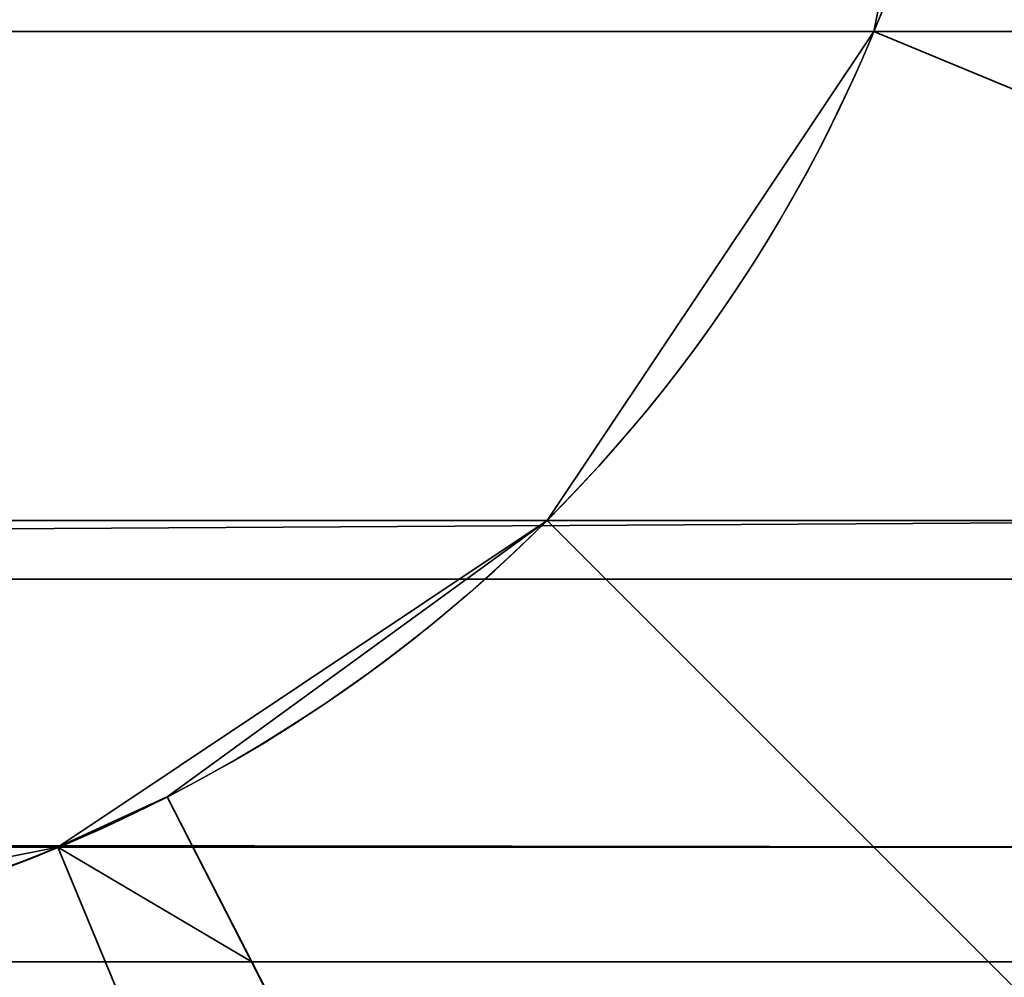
# Model space of a CAD drawing. Header units: millimetres. Extents: x -603 to 3703, y -115 to 249.
# Tile 655 of 1056: x 1972.48 to 1973.52, y 16.48 to 17.49. Entities that reach past the tile are written whole.
import ezdxf

# ---------------------------------------------------------------- set-up
doc = ezdxf.new("R2010")
doc.units = ezdxf.units.MM
doc.layers.add('152', color=7, linetype='Continuous', true_color=0xffffff)

# ---------------------------------------------------------------- blocks, each defined once
blk = doc.blocks.new('UG_SURFACE_002')
at = {"layer": '152', "color": 252, "linetype": 'Continuous', "lineweight": 35}
for points in [[(2165, -13.3, 2212.25), (2165, 230.4, 2212.25), (835, 230.4, 2212.25), (835, -13.3, 2212.25)], [(985, -13.3, 2062.2499), (985, 230.4, 2062.2499), (2015.0001, 230.4, 2062.2499), (2015.0001, -13.3, 2062.2499)]]:
    blk.add_3dface(points, dxfattribs=at)
blk = doc.blocks.new('UG_SURFACE_128')
at = {"layer": '152', "color": 252, "linetype": 'Continuous', "lineweight": 35}
for points in [[(1922.7, 18.08, 2018.75), (1974, 18.08, 2018.75), (1974, 17.4754, 2018.6298), (1922.7, 17.4754, 2018.6298)], [(1922.7, 16.9013, 2020.0155), (1974, 16.9013, 2020.0155), (1974, 18.08, 2020.2501), (1922.7, 18.08, 2020.2501)], [(1922.7, 17.4754, 2018.6298), (1974, 17.4754, 2018.6298), (1974, 16.9628, 2018.2872), (1922.7, 16.9628, 2018.2872)], [(1922.7, 16.6732, 2017.8893), (1974, 16.9628, 2018.2872), (1974, 16.6203, 2017.7746)], [(1922.7, 16.6732, 2017.8893), (1922.7, 16.9628, 2018.2872), (1974, 16.9628, 2018.2872)], [(1922.7, 15.9021, 2019.3479), (1974, 15.9021, 2019.3479), (1974, 16.9013, 2020.0155), (1922.7, 16.9013, 2020.0155)], [(1974, 16.6203, 2017.7746), (1920.2, 16.6203, 2017.7746), (1922.7, 16.6732, 2017.8893)], [(1974, 16.5, 2017.17), (1920.2, 16.5, 2017.17), (1920.2, 16.6203, 2017.7746), (1974, 16.6203, 2017.7746)], [(1920.2, 16.5, 2017.17), (1974, 16.5, 2017.17), (1922.7, 16.5, 2015.1505)], [(1974, 16.5, 2017.17), (1974, 16.5, 2011.8301), (1922.7, 16.5, 2011.8301), (1922.7, 16.5, 2015.1505)], [(1922.7, 16.5, 2011.8301), (1974, 16.5, 2011.8301), (1974, 16.2628, 2010.6447), (1922.7, 16.2628, 2010.6447)]]:
    blk.add_3dface(points, dxfattribs=at)
blk = doc.blocks.new('UG_SURFACE_129')
at = {"layer": '152', "color": 252, "linetype": 'Continuous', "lineweight": 35}
for points in [[(1975, 18.08, 76.45), (1974.7655, 16.9013, 76.45), (1973.3797, 17.4754, 76.45), (1973.5, 18.08, 76.45)], [(1973.5, 18.08, 370.05), (1973.3797, 17.4754, 370.05), (1974.7655, 16.9013, 370.05), (1975, 18.08, 370.05)], [(1975, 18.08, 386.45), (1974.7655, 16.9013, 386.45), (1973.3797, 17.4754, 386.45), (1973.5, 18.08, 386.45)], [(1973.5, 18.08, 680.05), (1973.3797, 17.4754, 680.05), (1974.7655, 16.9013, 680.05), (1975, 18.08, 680.05)], [(1975, 18.08, 696.45), (1974.7655, 16.9013, 696.45), (1973.3797, 17.4754, 696.45), (1973.5, 18.08, 696.45)], [(1973.5, 18.08, 990.05), (1973.3797, 17.4754, 990.05), (1974.7655, 16.9013, 990.05), (1975, 18.08, 990.05)], [(1975, 18.08, 1006.4501), (1974.7655, 16.9013, 1006.4501), (1973.3797, 17.4754, 1006.4501), (1973.5, 18.08, 1006.4501)], [(1973.5, 18.08, 1300.05), (1973.3797, 17.4754, 1300.05), (1974.7655, 16.9013, 1300.05), (1975, 18.08, 1300.05)], [(1975, 18.08, 1316.45), (1974.7655, 16.9013, 1316.45), (1973.3797, 17.4754, 1316.45), (1973.5, 18.08, 1316.45)], [(1973.5, 18.08, 1610.05), (1973.3797, 17.4754, 1610.05), (1974.7655, 16.9013, 1610.05), (1975, 18.08, 1610.05)], [(1975, 18.08, 1626.4499), (1974.7655, 16.9013, 1626.4499), (1973.3797, 17.4754, 1626.4499), (1973.5, 18.08, 1626.4499)], [(1973.5, 18.08, 1920.05), (1973.3797, 17.4754, 1920.05), (1974.7655, 16.9013, 1920.05), (1975, 18.08, 1920.05)], [(1975, 18.08, 1936.45), (1974.7655, 16.9013, 1936.45), (1973.3797, 17.4754, 1936.45), (1973.5, 18.08, 1936.45)], [(1973.5, 18.08, 60.05), (1973.3797, 17.4754, 60.05), (1974.7655, 16.9013, 60.05), (1975, 18.08, 60.05)], [(1973.3797, 17.4754, 1936.45), (1973.3797, 17.4754, 2006.2499), (1973.5, 18.08, 2006.2499), (1973.5, 18.08, 1936.45)], [(1973.5, 18.08, 60.05), (1973.5, 18.08, -5.75), (1973.3797, 17.4754, -5.75), (1973.3797, 17.4754, 60.05)], [(1973.3797, 17.4754, 1626.4499), (1973.3797, 17.4754, 1683.67), (1973.5, 18.08, 1683.67), (1973.5, 18.08, 1626.4499)], [(1973.5, 18.08, 1920.05), (1973.5, 18.08, 1862.83), (1973.3797, 17.4754, 1862.83), (1973.3797, 17.4754, 1920.05)], [(1973.3797, 17.4754, 1683.67), (1973.3797, 17.4754, 1743.39), (1973.5, 18.08, 1743.39), (1973.5, 18.08, 1683.67)], [(1973.3797, 17.4754, 1743.39), (1973.3797, 17.4754, 1803.11), (1973.5, 18.08, 1803.11), (1973.5, 18.08, 1743.39)], [(1973.3797, 17.4754, 1803.11), (1973.3797, 17.4754, 1862.83), (1973.5, 18.08, 1862.83), (1973.5, 18.08, 1803.11)], [(1973.3797, 17.4754, 1316.45), (1973.3797, 17.4754, 1373.67), (1973.5, 18.08, 1373.67), (1973.5, 18.08, 1316.45)], [(1973.5, 18.08, 1610.05), (1973.5, 18.08, 1552.83), (1973.3797, 17.4754, 1552.83), (1973.3797, 17.4754, 1610.05)], [(1973.3797, 17.4754, 1373.67), (1973.3797, 17.4754, 1433.39), (1973.5, 18.08, 1433.39), (1973.5, 18.08, 1373.67)], [(1973.3797, 17.4754, 1433.39), (1973.3797, 17.4754, 1493.1099), (1973.5, 18.08, 1493.1099), (1973.5, 18.08, 1433.39)], [(1973.3797, 17.4754, 1493.1099), (1973.3797, 17.4754, 1552.83), (1973.5, 18.08, 1552.83), (1973.5, 18.08, 1493.1099)], [(1973.3797, 17.4754, 1006.4501), (1973.3797, 17.4754, 1063.67), (1973.5, 18.08, 1063.67), (1973.5, 18.08, 1006.4501)], [(1973.5, 18.08, 1300.05), (1973.5, 18.08, 1242.83), (1973.3797, 17.4754, 1242.83), (1973.3797, 17.4754, 1300.05)], [(1973.3797, 17.4754, 1063.67), (1973.3797, 17.4754, 1123.39), (1973.5, 18.08, 1123.39), (1973.5, 18.08, 1063.67)], [(1973.3797, 17.4754, 1123.39), (1973.3797, 17.4754, 1183.11), (1973.5, 18.08, 1183.11), (1973.5, 18.08, 1123.39)], [(1973.3797, 17.4754, 1183.11), (1973.3797, 17.4754, 1242.83), (1973.5, 18.08, 1242.83), (1973.5, 18.08, 1183.11)], [(1973.3797, 17.4754, 696.45), (1973.3797, 17.4754, 743.7167), (1973.5, 18.08, 743.7167), (1973.5, 18.08, 696.45)], [(1973.5, 18.08, 990.05), (1973.5, 18.08, 942.7834), (1973.3797, 17.4754, 942.7834), (1973.3797, 17.4754, 990.05)], [(1973.3797, 17.4754, 743.7167), (1973.3797, 17.4754, 793.4833), (1973.5, 18.08, 793.4833), (1973.5, 18.08, 743.7167)], [(1973.3797, 17.4754, 793.4833), (1973.3797, 17.4754, 843.25), (1973.5, 18.08, 843.25), (1973.5, 18.08, 793.4833)], [(1973.3797, 17.4754, 843.25), (1973.3797, 17.4754, 893.0167), (1973.5, 18.08, 893.0167), (1973.5, 18.08, 843.25)], [(1973.3797, 17.4754, 893.0167), (1973.3797, 17.4754, 942.7834), (1973.5, 18.08, 942.7834), (1973.5, 18.08, 893.0167)], [(1973.3797, 17.4754, 386.45), (1973.3797, 17.4754, 433.7167), (1973.5, 18.08, 433.7167), (1973.5, 18.08, 386.45)], [(1973.5, 18.08, 680.05), (1973.5, 18.08, 632.7834), (1973.3797, 17.4754, 632.7834), (1973.3797, 17.4754, 680.05)], [(1973.3797, 17.4754, 433.7167), (1973.3797, 17.4754, 483.4833), (1973.5, 18.08, 483.4833), (1973.5, 18.08, 433.7167)], [(1973.3797, 17.4754, 483.4833), (1973.3797, 17.4754, 533.25), (1973.5, 18.08, 533.25), (1973.5, 18.08, 483.4833)], [(1973.3797, 17.4754, 533.25), (1973.3797, 17.4754, 583.0167), (1973.5, 18.08, 583.0167), (1973.5, 18.08, 533.25)], [(1973.3797, 17.4754, 583.0167), (1973.3797, 17.4754, 632.7834), (1973.5, 18.08, 632.7834), (1973.5, 18.08, 583.0167)], [(1973.3797, 17.4754, 76.45), (1973.3797, 17.4754, 123.7167), (1973.5, 18.08, 123.7167), (1973.5, 18.08, 76.45)], [(1973.5, 18.08, 370.05), (1973.5, 18.08, 322.7833), (1973.3797, 17.4754, 322.7833), (1973.3797, 17.4754, 370.05)], [(1973.3797, 17.4754, 123.7167), (1973.3797, 17.4754, 173.4833), (1973.5, 18.08, 173.4833), (1973.5, 18.08, 123.7167)], [(1973.3797, 17.4754, 173.4833), (1973.3797, 17.4754, 223.25), (1973.5, 18.08, 223.25), (1973.5, 18.08, 173.4833)], [(1973.3797, 17.4754, 223.25), (1973.3797, 17.4754, 273.0167), (1973.5, 18.08, 273.0167), (1973.5, 18.08, 223.25)], [(1973.3797, 17.4754, 273.0167), (1973.3797, 17.4754, 322.7833), (1973.5, 18.08, 322.7833), (1973.5, 18.08, 273.0167)], [(1973.5, 18.08, 2006.2499), (1973.3797, 17.4754, 2006.2499), (1974.7655, 16.9013, 2006.2499), (1975, 18.08, 2006.2499)], [(1975, 18.08, -5.75), (1974.7655, 16.9013, -5.75), (1973.3797, 17.4754, -5.75), (1973.5, 18.08, -5.75)], [(1973.0372, 16.9628, 76.45), (1973.3797, 17.4754, 76.45), (1974.7655, 16.9013, 76.45), (1974.0978, 15.9021, 76.45)], [(1974.0978, 15.9021, 370.05), (1974.7655, 16.9013, 370.05), (1973.3797, 17.4754, 370.05), (1973.0372, 16.9628, 370.05)], [(1973.0372, 16.9628, 386.45), (1973.3797, 17.4754, 386.45), (1974.7655, 16.9013, 386.45), (1974.0978, 15.9021, 386.45)], [(1974.0978, 15.9021, 680.05), (1974.7655, 16.9013, 680.05), (1973.3797, 17.4754, 680.05), (1973.0372, 16.9628, 680.05)], [(1973.0372, 16.9628, 696.45), (1973.3797, 17.4754, 696.45), (1974.7655, 16.9013, 696.45), (1974.0978, 15.9021, 696.45)], [(1974.0978, 15.9021, 990.05), (1974.7655, 16.9013, 990.05), (1973.3797, 17.4754, 990.05), (1973.0372, 16.9628, 990.05)], [(1973.0372, 16.9628, 1006.4501), (1973.3797, 17.4754, 1006.4501), (1974.7655, 16.9013, 1006.4501), (1974.0978, 15.9021, 1006.4501)], [(1974.0978, 15.9021, 1300.05), (1974.7655, 16.9013, 1300.05), (1973.3797, 17.4754, 1300.05), (1973.0372, 16.9628, 1300.05)], [(1973.0372, 16.9628, 1316.45), (1973.3797, 17.4754, 1316.45), (1974.7655, 16.9013, 1316.45), (1974.0978, 15.9021, 1316.45)], [(1974.0978, 15.9021, 1610.05), (1974.7655, 16.9013, 1610.05), (1973.3797, 17.4754, 1610.05), (1973.0372, 16.9628, 1610.05)], [(1973.0372, 16.9628, 1626.4499), (1973.3797, 17.4754, 1626.4499), (1974.7655, 16.9013, 1626.4499), (1974.0978, 15.9021, 1626.4499)], [(1974.0978, 15.9021, 1920.05), (1974.7655, 16.9013, 1920.05), (1973.3797, 17.4754, 1920.05), (1973.0372, 16.9628, 1920.05)], [(1973.0372, 16.9628, 1936.45), (1973.3797, 17.4754, 1936.45), (1974.7655, 16.9013, 1936.45), (1974.0978, 15.9021, 1936.45)], [(1974.0978, 15.9021, 60.05), (1974.7655, 16.9013, 60.05), (1973.3797, 17.4754, 60.05), (1973.0372, 16.9628, 60.05)], [(1973.0372, 16.9628, 1936.45), (1973.0372, 16.9628, 2006.2499), (1973.3797, 17.4754, 2006.2499), (1973.3797, 17.4754, 1936.45)], [(1973.3797, 17.4754, 60.05), (1973.3797, 17.4754, -5.75), (1973.0372, 16.9628, -5.75), (1973.0372, 16.9628, 60.05)], [(1973.0372, 16.9628, 1626.4499), (1973.0372, 16.9628, 1683.67), (1973.3797, 17.4754, 1683.67), (1973.3797, 17.4754, 1626.4499)], [(1973.3797, 17.4754, 1920.05), (1973.3797, 17.4754, 1862.83), (1973.0372, 16.9628, 1862.83), (1973.0372, 16.9628, 1920.05)], [(1973.0372, 16.9628, 1683.67), (1973.0372, 16.9628, 1743.39), (1973.3797, 17.4754, 1743.39), (1973.3797, 17.4754, 1683.67)], [(1973.0372, 16.9628, 1743.39), (1973.0372, 16.9628, 1803.11), (1973.3797, 17.4754, 1803.11), (1973.3797, 17.4754, 1743.39)], [(1973.0372, 16.9628, 1803.11), (1973.0372, 16.9628, 1862.83), (1973.3797, 17.4754, 1862.83), (1973.3797, 17.4754, 1803.11)], [(1973.0372, 16.9628, 1316.45), (1973.0372, 16.9628, 1373.67), (1973.3797, 17.4754, 1373.67), (1973.3797, 17.4754, 1316.45)], [(1973.3797, 17.4754, 1610.05), (1973.3797, 17.4754, 1552.83), (1973.0372, 16.9628, 1552.83), (1973.0372, 16.9628, 1610.05)], [(1973.0372, 16.9628, 1373.67), (1973.0372, 16.9628, 1433.39), (1973.3797, 17.4754, 1433.39), (1973.3797, 17.4754, 1373.67)], [(1973.0372, 16.9628, 1433.39), (1973.0372, 16.9628, 1493.1099), (1973.3797, 17.4754, 1493.1099), (1973.3797, 17.4754, 1433.39)], [(1973.0372, 16.9628, 1493.1099), (1973.0372, 16.9628, 1552.83), (1973.3797, 17.4754, 1552.83), (1973.3797, 17.4754, 1493.1099)], [(1973.0372, 16.9628, 1006.4501), (1973.0372, 16.9628, 1063.67), (1973.3797, 17.4754, 1063.67), (1973.3797, 17.4754, 1006.4501)], [(1973.3797, 17.4754, 1300.05), (1973.3797, 17.4754, 1242.83), (1973.0372, 16.9628, 1242.83), (1973.0372, 16.9628, 1300.05)], [(1973.0372, 16.9628, 1063.67), (1973.0372, 16.9628, 1123.39), (1973.3797, 17.4754, 1123.39), (1973.3797, 17.4754, 1063.67)], [(1973.0372, 16.9628, 1123.39), (1973.0372, 16.9628, 1183.11), (1973.3797, 17.4754, 1183.11), (1973.3797, 17.4754, 1123.39)], [(1973.0372, 16.9628, 1183.11), (1973.0372, 16.9628, 1242.83), (1973.3797, 17.4754, 1242.83), (1973.3797, 17.4754, 1183.11)], [(1973.0372, 16.9628, 696.45), (1973.0372, 16.9628, 743.7167), (1973.3797, 17.4754, 743.7167), (1973.3797, 17.4754, 696.45)], [(1973.3797, 17.4754, 990.05), (1973.3797, 17.4754, 942.7834), (1973.0372, 16.9628, 942.7834), (1973.0372, 16.9628, 990.05)], [(1973.0372, 16.9628, 743.7167), (1973.0372, 16.9628, 793.4833), (1973.3797, 17.4754, 793.4833), (1973.3797, 17.4754, 743.7167)], [(1973.0372, 16.9628, 793.4833), (1973.0372, 16.9628, 843.25), (1973.3797, 17.4754, 843.25), (1973.3797, 17.4754, 793.4833)], [(1973.0372, 16.9628, 843.25), (1973.0372, 16.9628, 893.0167), (1973.3797, 17.4754, 893.0167), (1973.3797, 17.4754, 843.25)], [(1973.0372, 16.9628, 893.0167), (1973.0372, 16.9628, 942.7834), (1973.3797, 17.4754, 942.7834), (1973.3797, 17.4754, 893.0167)], [(1973.0372, 16.9628, 386.45), (1973.0372, 16.9628, 433.7167), (1973.3797, 17.4754, 433.7167), (1973.3797, 17.4754, 386.45)], [(1973.3797, 17.4754, 680.05), (1973.3797, 17.4754, 632.7834), (1973.0372, 16.9628, 632.7834), (1973.0372, 16.9628, 680.05)], [(1973.0372, 16.9628, 433.7167), (1973.0372, 16.9628, 483.4833), (1973.3797, 17.4754, 483.4833), (1973.3797, 17.4754, 433.7167)], [(1973.0372, 16.9628, 483.4833), (1973.0372, 16.9628, 533.25), (1973.3797, 17.4754, 533.25), (1973.3797, 17.4754, 483.4833)], [(1973.0372, 16.9628, 533.25), (1973.0372, 16.9628, 583.0167), (1973.3797, 17.4754, 583.0167), (1973.3797, 17.4754, 533.25)], [(1973.0372, 16.9628, 583.0167), (1973.0372, 16.9628, 632.7834), (1973.3797, 17.4754, 632.7834), (1973.3797, 17.4754, 583.0167)], [(1973.0372, 16.9628, 76.45), (1973.0372, 16.9628, 123.7167), (1973.3797, 17.4754, 123.7167), (1973.3797, 17.4754, 76.45)], [(1973.3797, 17.4754, 370.05), (1973.3797, 17.4754, 322.7833), (1973.0372, 16.9628, 322.7833), (1973.0372, 16.9628, 370.05)], [(1973.0372, 16.9628, 123.7167), (1973.0372, 16.9628, 173.4833), (1973.3797, 17.4754, 173.4833), (1973.3797, 17.4754, 123.7167)], [(1973.0372, 16.9628, 173.4833), (1973.0372, 16.9628, 223.25), (1973.3797, 17.4754, 223.25), (1973.3797, 17.4754, 173.4833)], [(1973.0372, 16.9628, 223.25), (1973.0372, 16.9628, 273.0167), (1973.3797, 17.4754, 273.0167), (1973.3797, 17.4754, 223.25)], [(1973.0372, 16.9628, 273.0167), (1973.0372, 16.9628, 322.7833), (1973.3797, 17.4754, 322.7833), (1973.3797, 17.4754, 273.0167)], [(1974.0978, 15.9021, 2006.2499), (1974.7655, 16.9013, 2006.2499), (1973.3797, 17.4754, 2006.2499), (1973.0372, 16.9628, 2006.2499)], [(1973.0372, 16.9628, -5.75), (1973.3797, 17.4754, -5.75), (1974.7655, 16.9013, -5.75), (1974.0978, 15.9021, -5.75)], [(1972.6392, 16.6732, 1936.45), (1972.5246, 16.6203, 2006.2499), (1973.0372, 16.9628, 2006.2499)], [(1972.6392, 16.6732, 60.05), (1973.0372, 16.9628, -5.75), (1972.5246, 16.6203, -5.75)], [(1972.6392, 16.6732, 1920.05), (1973.0372, 16.9628, 1862.83), (1972.5246, 16.6203, 1862.83)], [(1972.6392, 16.6732, 1626.4499), (1972.5246, 16.6203, 1683.67), (1973.0372, 16.9628, 1683.67)], [(1972.5246, 16.6203, 1683.67), (1972.5246, 16.6203, 1743.39), (1973.0372, 16.9628, 1743.39), (1973.0372, 16.9628, 1683.67)], [(1972.5246, 16.6203, 1743.39), (1972.5246, 16.6203, 1803.11), (1973.0372, 16.9628, 1803.11), (1973.0372, 16.9628, 1743.39)], [(1972.5246, 16.6203, 1803.11), (1972.5246, 16.6203, 1862.83), (1973.0372, 16.9628, 1862.83), (1973.0372, 16.9628, 1803.11)], [(1972.6392, 16.6732, 1610.05), (1973.0372, 16.9628, 1552.83), (1972.5246, 16.6203, 1552.83)], [(1972.6392, 16.6732, 1316.45), (1972.5246, 16.6203, 1373.67), (1973.0372, 16.9628, 1373.67)], [(1972.5246, 16.6203, 1373.67), (1972.5246, 16.6203, 1433.39), (1973.0372, 16.9628, 1433.39), (1973.0372, 16.9628, 1373.67)], [(1972.5246, 16.6203, 1433.39), (1972.5246, 16.6203, 1493.1099), (1973.0372, 16.9628, 1493.1099), (1973.0372, 16.9628, 1433.39)], [(1972.5246, 16.6203, 1493.1099), (1972.5246, 16.6203, 1552.83), (1973.0372, 16.9628, 1552.83), (1973.0372, 16.9628, 1493.1099)], [(1972.6392, 16.6732, 1300.05), (1973.0372, 16.9628, 1242.83), (1972.5246, 16.6203, 1242.83)], [(1972.6392, 16.6732, 1006.4501), (1972.5246, 16.6203, 1063.67), (1973.0372, 16.9628, 1063.67)], [(1972.5246, 16.6203, 1063.67), (1972.5246, 16.6203, 1123.39), (1973.0372, 16.9628, 1123.39), (1973.0372, 16.9628, 1063.67)], [(1972.5246, 16.6203, 1123.39), (1972.5246, 16.6203, 1183.11), (1973.0372, 16.9628, 1183.11), (1973.0372, 16.9628, 1123.39)], [(1972.5246, 16.6203, 1183.11), (1972.5246, 16.6203, 1242.83), (1973.0372, 16.9628, 1242.83), (1973.0372, 16.9628, 1183.11)], [(1972.6392, 16.6732, 990.05), (1973.0372, 16.9628, 942.7834), (1972.5246, 16.6203, 942.7834)], [(1972.6392, 16.6732, 696.45), (1972.5246, 16.6203, 743.7167), (1973.0372, 16.9628, 743.7167)], [(1972.5246, 16.6203, 743.7167), (1972.5246, 16.6203, 793.4833), (1973.0372, 16.9628, 793.4833), (1973.0372, 16.9628, 743.7167)], [(1972.5246, 16.6203, 793.4833), (1972.5246, 16.6203, 843.25), (1973.0372, 16.9628, 843.25), (1973.0372, 16.9628, 793.4833)], [(1972.5246, 16.6203, 843.25), (1972.5246, 16.6203, 893.0167), (1973.0372, 16.9628, 893.0167), (1973.0372, 16.9628, 843.25)], [(1972.5246, 16.6203, 893.0167), (1972.5246, 16.6203, 942.7834), (1973.0372, 16.9628, 942.7834), (1973.0372, 16.9628, 893.0167)], [(1972.6392, 16.6732, 680.05), (1973.0372, 16.9628, 632.7834), (1972.5246, 16.6203, 632.7834)], [(1972.6392, 16.6732, 386.45), (1972.5246, 16.6203, 433.7167), (1973.0372, 16.9628, 433.7167)], [(1972.5246, 16.6203, 433.7167), (1972.5246, 16.6203, 483.4833), (1973.0372, 16.9628, 483.4833), (1973.0372, 16.9628, 433.7167)], [(1972.5246, 16.6203, 483.4833), (1972.5246, 16.6203, 533.25), (1973.0372, 16.9628, 533.25), (1973.0372, 16.9628, 483.4833)], [(1972.5246, 16.6203, 533.25), (1972.5246, 16.6203, 583.0167), (1973.0372, 16.9628, 583.0167), (1973.0372, 16.9628, 533.25)], [(1972.5246, 16.6203, 583.0167), (1972.5246, 16.6203, 632.7834), (1973.0372, 16.9628, 632.7834), (1973.0372, 16.9628, 583.0167)], [(1972.6392, 16.6732, 370.05), (1973.0372, 16.9628, 322.7833), (1972.5246, 16.6203, 322.7833)], [(1972.6392, 16.6732, 76.45), (1972.5246, 16.6203, 123.7167), (1973.0372, 16.9628, 123.7167)], [(1972.5246, 16.6203, 123.7167), (1972.5246, 16.6203, 173.4833), (1973.0372, 16.9628, 173.4833), (1973.0372, 16.9628, 123.7167)], [(1972.5246, 16.6203, 173.4833), (1972.5246, 16.6203, 223.25), (1973.0372, 16.9628, 223.25), (1973.0372, 16.9628, 173.4833)], [(1972.5246, 16.6203, 223.25), (1972.5246, 16.6203, 273.0167), (1973.0372, 16.9628, 273.0167), (1973.0372, 16.9628, 223.25)], [(1972.5246, 16.6203, 273.0167), (1972.5246, 16.6203, 322.7833), (1973.0372, 16.9628, 322.7833), (1973.0372, 16.9628, 273.0167)], [(1973.0372, 16.9628, 2006.2499), (1972.5246, 16.6203, 2006.2499), (1973.0986, 15.2345, 2006.2499), (1974.0978, 15.9021, 2006.2499)], [(1974.0978, 15.9021, -5.75), (1973.0986, 15.2345, -5.75), (1972.5246, 16.6203, -5.75), (1973.0372, 16.9628, -5.75)], [(1974.0978, 15.9021, 76.45), (1973.3219, 15.3376, 76.45), (1972.6392, 16.6732, 76.45), (1973.0372, 16.9628, 76.45)], [(1973.0372, 16.9628, 370.05), (1972.6392, 16.6732, 370.05), (1973.3219, 15.3376, 370.05), (1974.0978, 15.9021, 370.05)], [(1974.0978, 15.9021, 386.45), (1973.3219, 15.3376, 386.45), (1972.6392, 16.6732, 386.45), (1973.0372, 16.9628, 386.45)], [(1973.0372, 16.9628, 680.05), (1972.6392, 16.6732, 680.05), (1973.3219, 15.3376, 680.05), (1974.0978, 15.9021, 680.05)], [(1974.0978, 15.9021, 696.45), (1973.3219, 15.3376, 696.45), (1972.6392, 16.6732, 696.45), (1973.0372, 16.9628, 696.45)], [(1973.0372, 16.9628, 990.05), (1972.6392, 16.6732, 990.05), (1973.3219, 15.3376, 990.05), (1974.0978, 15.9021, 990.05)], [(1974.0978, 15.9021, 1006.4501), (1973.3219, 15.3376, 1006.4501), (1972.6392, 16.6732, 1006.4501), (1973.0372, 16.9628, 1006.4501)], [(1973.0372, 16.9628, 1300.05), (1972.6392, 16.6732, 1300.05), (1973.3219, 15.3376, 1300.05), (1974.0978, 15.9021, 1300.05)], [(1974.0978, 15.9021, 1316.45), (1973.3219, 15.3376, 1316.45), (1972.6392, 16.6732, 1316.45), (1973.0372, 16.9628, 1316.45)], [(1973.0372, 16.9628, 1610.05), (1972.6392, 16.6732, 1610.05), (1973.3219, 15.3376, 1610.05), (1974.0978, 15.9021, 1610.05)], [(1974.0978, 15.9021, 1626.4499), (1973.3219, 15.3376, 1626.4499), (1972.6392, 16.6732, 1626.4499), (1973.0372, 16.9628, 1626.4499)], [(1973.0372, 16.9628, 1920.05), (1972.6392, 16.6732, 1920.05), (1973.3219, 15.3376, 1920.05), (1974.0978, 15.9021, 1920.05)], [(1974.0978, 15.9021, 1936.45), (1973.3219, 15.3376, 1936.45), (1972.6392, 16.6732, 1936.45), (1973.0372, 16.9628, 1936.45)], [(1973.0372, 16.9628, 60.05), (1972.6392, 16.6732, 60.05), (1973.3219, 15.3376, 60.05), (1974.0978, 15.9021, 60.05)], [(1973.0372, 16.9628, 2006.2499), (1973.0372, 16.9628, 1936.45), (1972.6392, 16.6732, 1936.45)], [(1972.6392, 16.6732, 60.05), (1973.0372, 16.9628, 60.05), (1973.0372, 16.9628, -5.75)], [(1972.6392, 16.6732, 1920.05), (1973.0372, 16.9628, 1920.05), (1973.0372, 16.9628, 1862.83)], [(1973.0372, 16.9628, 1683.67), (1973.0372, 16.9628, 1626.4499), (1972.6392, 16.6732, 1626.4499)], [(1972.6392, 16.6732, 1610.05), (1973.0372, 16.9628, 1610.05), (1973.0372, 16.9628, 1552.83)], [(1973.0372, 16.9628, 1373.67), (1973.0372, 16.9628, 1316.45), (1972.6392, 16.6732, 1316.45)], [(1972.6392, 16.6732, 1300.05), (1973.0372, 16.9628, 1300.05), (1973.0372, 16.9628, 1242.83)], [(1973.0372, 16.9628, 1063.67), (1973.0372, 16.9628, 1006.4501), (1972.6392, 16.6732, 1006.4501)], [(1972.6392, 16.6732, 990.05), (1973.0372, 16.9628, 990.05), (1973.0372, 16.9628, 942.7834)], [(1973.0372, 16.9628, 743.7167), (1973.0372, 16.9628, 696.45), (1972.6392, 16.6732, 696.45)], [(1972.6392, 16.6732, 680.05), (1973.0372, 16.9628, 680.05), (1973.0372, 16.9628, 632.7834)], [(1973.0372, 16.9628, 433.7167), (1973.0372, 16.9628, 386.45), (1972.6392, 16.6732, 386.45)], [(1972.6392, 16.6732, 370.05), (1973.0372, 16.9628, 370.05), (1973.0372, 16.9628, 322.7833)], [(1973.0372, 16.9628, 123.7167), (1973.0372, 16.9628, 76.45), (1972.6392, 16.6732, 76.45)], [(1972.6392, 16.6732, 1936.45), (1972.6392, 16.6732, 1933.9499), (1972.5246, 16.6203, 1933.9499), (1972.5246, 16.6203, 2006.2499)], [(1972.5246, 16.6203, 1933.9499), (1972.6392, 16.6732, 1933.9499), (1972.7277, 16.5, 1933.9499)], [(1972.5246, 16.6203, -5.75), (1972.5246, 16.6203, 62.55), (1972.6392, 16.6732, 60.05)], [(1972.5246, 16.6203, 62.55), (1972.6392, 16.6732, 62.55), (1972.6392, 16.6732, 60.05)], [(1972.7277, 16.5, 62.55), (1972.6392, 16.6732, 62.55), (1972.5246, 16.6203, 62.55)], [(1972.5246, 16.6203, 1623.95), (1972.6392, 16.6732, 1623.95), (1972.7277, 16.5, 1623.95)], [(1972.5246, 16.6203, 1862.83), (1972.5246, 16.6203, 1922.55), (1972.6392, 16.6732, 1920.05)], [(1972.5246, 16.6203, 1922.55), (1972.6392, 16.6732, 1922.55), (1972.6392, 16.6732, 1920.05)], [(1972.6392, 16.6732, 1626.4499), (1972.6392, 16.6732, 1623.95), (1972.5246, 16.6203, 1623.95), (1972.5246, 16.6203, 1683.67)], [(1972.7277, 16.5, 1922.55), (1972.6392, 16.6732, 1922.55), (1972.5246, 16.6203, 1922.55)], [(1972.5246, 16.6203, 1313.9499), (1972.6392, 16.6732, 1313.9499), (1972.7277, 16.5, 1313.9499)], [(1972.5246, 16.6203, 1552.83), (1972.5246, 16.6203, 1612.55), (1972.6392, 16.6732, 1610.05)], [(1972.5246, 16.6203, 1612.55), (1972.6392, 16.6732, 1612.55), (1972.6392, 16.6732, 1610.05)], [(1972.6392, 16.6732, 1316.45), (1972.6392, 16.6732, 1313.9499), (1972.5246, 16.6203, 1313.9499), (1972.5246, 16.6203, 1373.67)], [(1972.7277, 16.5, 1612.55), (1972.6392, 16.6732, 1612.55), (1972.5246, 16.6203, 1612.55)], [(1972.5246, 16.6203, 1003.95), (1972.6392, 16.6732, 1003.95), (1972.7277, 16.5, 1003.95)], [(1972.5246, 16.6203, 1242.83), (1972.5246, 16.6203, 1302.55), (1972.6392, 16.6732, 1300.05)], [(1972.5246, 16.6203, 1302.55), (1972.6392, 16.6732, 1302.55), (1972.6392, 16.6732, 1300.05)], [(1972.6392, 16.6732, 1006.4501), (1972.6392, 16.6732, 1003.95), (1972.5246, 16.6203, 1003.95), (1972.5246, 16.6203, 1063.67)], [(1972.7277, 16.5, 1302.55), (1972.6392, 16.6732, 1302.55), (1972.5246, 16.6203, 1302.55)], [(1972.5246, 16.6203, 693.95), (1972.6392, 16.6732, 693.95), (1972.7277, 16.5, 693.95)], [(1972.5246, 16.6203, 942.7834), (1972.5246, 16.6203, 992.55), (1972.6392, 16.6732, 990.05)], [(1972.5246, 16.6203, 992.55), (1972.6392, 16.6732, 992.55), (1972.6392, 16.6732, 990.05)], [(1972.6392, 16.6732, 696.45), (1972.6392, 16.6732, 693.95), (1972.5246, 16.6203, 693.95), (1972.5246, 16.6203, 743.7167)], [(1972.7277, 16.5, 992.55), (1972.6392, 16.6732, 992.55), (1972.5246, 16.6203, 992.55)], [(1972.5246, 16.6203, 383.95), (1972.6392, 16.6732, 383.95), (1972.7277, 16.5, 383.95)], [(1972.5246, 16.6203, 632.7834), (1972.5246, 16.6203, 682.55), (1972.6392, 16.6732, 680.05)], [(1972.5246, 16.6203, 682.55), (1972.6392, 16.6732, 682.55), (1972.6392, 16.6732, 680.05)], [(1972.6392, 16.6732, 386.45), (1972.6392, 16.6732, 383.95), (1972.5246, 16.6203, 383.95), (1972.5246, 16.6203, 433.7167)], [(1972.7277, 16.5, 682.55), (1972.6392, 16.6732, 682.55), (1972.5246, 16.6203, 682.55)], [(1972.5246, 16.6203, 73.95), (1972.6392, 16.6732, 73.95), (1972.7277, 16.5, 73.95)], [(1972.5246, 16.6203, 322.7833), (1972.5246, 16.6203, 372.55), (1972.6392, 16.6732, 370.05)], [(1972.5246, 16.6203, 372.55), (1972.6392, 16.6732, 372.55), (1972.6392, 16.6732, 370.05)], [(1972.6392, 16.6732, 76.45), (1972.6392, 16.6732, 73.95), (1972.5246, 16.6203, 73.95), (1972.5246, 16.6203, 123.7167)], [(1972.7277, 16.5, 372.55), (1972.6392, 16.6732, 372.55), (1972.5246, 16.6203, 372.55)], [(1972.6392, 16.6732, 1936.45), (1973.3219, 15.3376, 1936.45), (1973.3219, 15.3376, 1933.9499), (1972.7277, 16.5, 1933.9499)], [(1972.7277, 16.5, 1933.9499), (1972.6392, 16.6732, 1933.9499), (1972.6392, 16.6732, 1936.45)], [(1972.6392, 16.6732, 60.05), (1972.6392, 16.6732, 62.55), (1972.7277, 16.5, 62.55)], [(1972.7277, 16.5, 62.55), (1973.3219, 15.3376, 62.55), (1973.3219, 15.3376, 60.05), (1972.6392, 16.6732, 60.05)], [(1972.6392, 16.6732, 1626.4499), (1973.3219, 15.3376, 1626.4499), (1973.3219, 15.3376, 1623.95), (1972.7277, 16.5, 1623.95)], [(1972.7277, 16.5, 1623.95), (1972.6392, 16.6732, 1623.95), (1972.6392, 16.6732, 1626.4499)], [(1972.6392, 16.6732, 1920.05), (1972.6392, 16.6732, 1922.55), (1972.7277, 16.5, 1922.55)], [(1972.7277, 16.5, 1922.55), (1973.3219, 15.3376, 1922.55), (1973.3219, 15.3376, 1920.05), (1972.6392, 16.6732, 1920.05)], [(1972.6392, 16.6732, 1316.45), (1973.3219, 15.3376, 1316.45), (1973.3219, 15.3376, 1313.9499), (1972.7277, 16.5, 1313.9499)], [(1972.7277, 16.5, 1313.9499), (1972.6392, 16.6732, 1313.9499), (1972.6392, 16.6732, 1316.45)], [(1972.6392, 16.6732, 1610.05), (1972.6392, 16.6732, 1612.55), (1972.7277, 16.5, 1612.55)], [(1972.7277, 16.5, 1612.55), (1973.3219, 15.3376, 1612.55), (1973.3219, 15.3376, 1610.05), (1972.6392, 16.6732, 1610.05)], [(1972.6392, 16.6732, 1006.4501), (1973.3219, 15.3376, 1006.4501), (1973.3219, 15.3376, 1003.95), (1972.7277, 16.5, 1003.95)], [(1972.7277, 16.5, 1003.95), (1972.6392, 16.6732, 1003.95), (1972.6392, 16.6732, 1006.4501)], [(1972.6392, 16.6732, 1300.05), (1972.6392, 16.6732, 1302.55), (1972.7277, 16.5, 1302.55)], [(1972.7277, 16.5, 1302.55), (1973.3219, 15.3376, 1302.55), (1973.3219, 15.3376, 1300.05), (1972.6392, 16.6732, 1300.05)], [(1972.6392, 16.6732, 696.45), (1973.3219, 15.3376, 696.45), (1973.3219, 15.3376, 693.95), (1972.7277, 16.5, 693.95)], [(1972.7277, 16.5, 693.95), (1972.6392, 16.6732, 693.95), (1972.6392, 16.6732, 696.45)], [(1972.6392, 16.6732, 990.05), (1972.6392, 16.6732, 992.55), (1972.7277, 16.5, 992.55)], [(1972.7277, 16.5, 992.55), (1973.3219, 15.3376, 992.55), (1973.3219, 15.3376, 990.05), (1972.6392, 16.6732, 990.05)], [(1972.6392, 16.6732, 386.45), (1973.3219, 15.3376, 386.45), (1973.3219, 15.3376, 383.95), (1972.7277, 16.5, 383.95)], [(1972.7277, 16.5, 383.95), (1972.6392, 16.6732, 383.95), (1972.6392, 16.6732, 386.45)], [(1972.6392, 16.6732, 680.05), (1972.6392, 16.6732, 682.55), (1972.7277, 16.5, 682.55)], [(1972.7277, 16.5, 682.55), (1973.3219, 15.3376, 682.55), (1973.3219, 15.3376, 680.05), (1972.6392, 16.6732, 680.05)], [(1972.6392, 16.6732, 76.45), (1973.3219, 15.3376, 76.45), (1973.3219, 15.3376, 73.95), (1972.7277, 16.5, 73.95)], [(1972.7277, 16.5, 73.95), (1972.6392, 16.6732, 73.95), (1972.6392, 16.6732, 76.45)], [(1972.6392, 16.6732, 370.05), (1972.6392, 16.6732, 372.55), (1972.7277, 16.5, 372.55)], [(1972.7277, 16.5, 372.55), (1973.3219, 15.3376, 372.55), (1973.3219, 15.3376, 370.05), (1972.6392, 16.6732, 370.05)], [(1971.92, 16.5, 1933.9499), (1971.92, 16.5, 2006.2499), (1972.5246, 16.6203, 2006.2499), (1972.5246, 16.6203, 1933.9499)], [(1972.7277, 16.5, 1933.9499), (1971.92, 16.5, 1933.9499), (1972.5246, 16.6203, 1933.9499)], [(1971.92, 16.5, -5.75), (1971.92, 16.5, 62.55), (1972.5246, 16.6203, 62.55), (1972.5246, 16.6203, -5.75)], [(1972.5246, 16.6203, 62.55), (1971.92, 16.5, 62.55), (1972.7277, 16.5, 62.55)], [(1972.7277, 16.5, 1623.95), (1971.92, 16.5, 1623.95), (1972.5246, 16.6203, 1623.95)], [(1971.92, 16.5, 1623.95), (1971.92, 16.5, 1683.67), (1972.5246, 16.6203, 1683.67), (1972.5246, 16.6203, 1623.95)], [(1971.92, 16.5, 1683.67), (1971.92, 16.5, 1743.39), (1972.5246, 16.6203, 1743.39), (1972.5246, 16.6203, 1683.67)], [(1971.92, 16.5, 1743.39), (1971.92, 16.5, 1803.11), (1972.5246, 16.6203, 1803.11), (1972.5246, 16.6203, 1743.39)], [(1971.92, 16.5, 1803.11), (1971.92, 16.5, 1862.83), (1972.5246, 16.6203, 1862.83), (1972.5246, 16.6203, 1803.11)], [(1971.92, 16.5, 1862.83), (1971.92, 16.5, 1922.55), (1972.5246, 16.6203, 1922.55), (1972.5246, 16.6203, 1862.83)], [(1972.5246, 16.6203, 1922.55), (1971.92, 16.5, 1922.55), (1972.7277, 16.5, 1922.55)], [(1972.7277, 16.5, 1313.9499), (1971.92, 16.5, 1313.9499), (1972.5246, 16.6203, 1313.9499)], [(1971.92, 16.5, 1313.9499), (1971.92, 16.5, 1373.67), (1972.5246, 16.6203, 1373.67), (1972.5246, 16.6203, 1313.9499)], [(1971.92, 16.5, 1373.67), (1971.92, 16.5, 1433.39), (1972.5246, 16.6203, 1433.39), (1972.5246, 16.6203, 1373.67)], [(1971.92, 16.5, 1433.39), (1971.92, 16.5, 1493.1099), (1972.5246, 16.6203, 1493.1099), (1972.5246, 16.6203, 1433.39)], [(1971.92, 16.5, 1493.1099), (1971.92, 16.5, 1552.83), (1972.5246, 16.6203, 1552.83), (1972.5246, 16.6203, 1493.1099)], [(1971.92, 16.5, 1552.83), (1971.92, 16.5, 1612.55), (1972.5246, 16.6203, 1612.55), (1972.5246, 16.6203, 1552.83)], [(1972.5246, 16.6203, 1612.55), (1971.92, 16.5, 1612.55), (1972.7277, 16.5, 1612.55)], [(1972.7277, 16.5, 1003.95), (1971.92, 16.5, 1003.95), (1972.5246, 16.6203, 1003.95)], [(1971.92, 16.5, 1003.95), (1971.92, 16.5, 1063.67), (1972.5246, 16.6203, 1063.67), (1972.5246, 16.6203, 1003.95)], [(1971.92, 16.5, 1063.67), (1971.92, 16.5, 1123.39), (1972.5246, 16.6203, 1123.39), (1972.5246, 16.6203, 1063.67)], [(1971.92, 16.5, 1123.39), (1971.92, 16.5, 1183.11), (1972.5246, 16.6203, 1183.11), (1972.5246, 16.6203, 1123.39)], [(1971.92, 16.5, 1183.11), (1971.92, 16.5, 1242.83), (1972.5246, 16.6203, 1242.83), (1972.5246, 16.6203, 1183.11)], [(1971.92, 16.5, 1242.83), (1971.92, 16.5, 1302.55), (1972.5246, 16.6203, 1302.55), (1972.5246, 16.6203, 1242.83)], [(1972.5246, 16.6203, 1302.55), (1971.92, 16.5, 1302.55), (1972.7277, 16.5, 1302.55)], [(1972.7277, 16.5, 693.95), (1971.92, 16.5, 693.95), (1972.5246, 16.6203, 693.95)], [(1971.92, 16.5, 693.95), (1971.92, 16.5, 743.7167), (1972.5246, 16.6203, 743.7167), (1972.5246, 16.6203, 693.95)], [(1971.92, 16.5, 743.7167), (1971.92, 16.5, 793.4833), (1972.5246, 16.6203, 793.4833), (1972.5246, 16.6203, 743.7167)], [(1971.92, 16.5, 793.4833), (1971.92, 16.5, 843.25), (1972.5246, 16.6203, 843.25), (1972.5246, 16.6203, 793.4833)], [(1971.92, 16.5, 843.25), (1971.92, 16.5, 893.0167), (1972.5246, 16.6203, 893.0167), (1972.5246, 16.6203, 843.25)], [(1971.92, 16.5, 893.0167), (1971.92, 16.5, 942.7834), (1972.5246, 16.6203, 942.7834), (1972.5246, 16.6203, 893.0167)], [(1971.92, 16.5, 942.7834), (1971.92, 16.5, 992.55), (1972.5246, 16.6203, 992.55), (1972.5246, 16.6203, 942.7834)], [(1972.5246, 16.6203, 992.55), (1971.92, 16.5, 992.55), (1972.7277, 16.5, 992.55)], [(1972.7277, 16.5, 383.95), (1971.92, 16.5, 383.95), (1972.5246, 16.6203, 383.95)], [(1971.92, 16.5, 383.95), (1971.92, 16.5, 433.7167), (1972.5246, 16.6203, 433.7167), (1972.5246, 16.6203, 383.95)], [(1971.92, 16.5, 433.7167), (1971.92, 16.5, 483.4833), (1972.5246, 16.6203, 483.4833), (1972.5246, 16.6203, 433.7167)], [(1971.92, 16.5, 483.4833), (1971.92, 16.5, 533.25), (1972.5246, 16.6203, 533.25), (1972.5246, 16.6203, 483.4833)], [(1971.92, 16.5, 533.25), (1971.92, 16.5, 583.0167), (1972.5246, 16.6203, 583.0167), (1972.5246, 16.6203, 533.25)], [(1971.92, 16.5, 583.0167), (1971.92, 16.5, 632.7834), (1972.5246, 16.6203, 632.7834), (1972.5246, 16.6203, 583.0167)], [(1971.92, 16.5, 632.7834), (1971.92, 16.5, 682.55), (1972.5246, 16.6203, 682.55), (1972.5246, 16.6203, 632.7834)], [(1972.5246, 16.6203, 682.55), (1971.92, 16.5, 682.55), (1972.7277, 16.5, 682.55)], [(1972.7277, 16.5, 73.95), (1971.92, 16.5, 73.95), (1972.5246, 16.6203, 73.95)], [(1971.92, 16.5, 73.95), (1971.92, 16.5, 123.7167), (1972.5246, 16.6203, 123.7167), (1972.5246, 16.6203, 73.95)], [(1971.92, 16.5, 123.7167), (1971.92, 16.5, 173.4833), (1972.5246, 16.6203, 173.4833), (1972.5246, 16.6203, 123.7167)], [(1971.92, 16.5, 173.4833), (1971.92, 16.5, 223.25), (1972.5246, 16.6203, 223.25), (1972.5246, 16.6203, 173.4833)], [(1971.92, 16.5, 223.25), (1971.92, 16.5, 273.0167), (1972.5246, 16.6203, 273.0167), (1972.5246, 16.6203, 223.25)], [(1971.92, 16.5, 273.0167), (1971.92, 16.5, 322.7833), (1972.5246, 16.6203, 322.7833), (1972.5246, 16.6203, 273.0167)], [(1971.92, 16.5, 322.7833), (1971.92, 16.5, 372.55), (1972.5246, 16.6203, 372.55), (1972.5246, 16.6203, 322.7833)], [(1972.5246, 16.6203, 372.55), (1971.92, 16.5, 372.55), (1972.7277, 16.5, 372.55)], [(1971.92, 15, 2006.2499), (1973.0986, 15.2345, 2006.2499), (1972.5246, 16.6203, 2006.2499), (1971.92, 16.5, 2006.2499)], [(1971.92, 16.5, -5.75), (1972.5246, 16.6203, -5.75), (1973.0986, 15.2345, -5.75), (1971.92, 15, -5.75)], [(1972.7277, 16.5, 1922.55), (1971.92, 16.5, 1922.55), (1971.92, 16.5, 1933.9499), (1972.7277, 16.5, 1933.9499)], [(1972.7277, 16.5, 1612.55), (1971.92, 16.5, 1612.55), (1971.92, 16.5, 1623.95), (1972.7277, 16.5, 1623.95)], [(1972.7277, 16.5, 1302.55), (1971.92, 16.5, 1302.55), (1971.92, 16.5, 1313.9499), (1972.7277, 16.5, 1313.9499)], [(1972.7277, 16.5, 992.55), (1971.92, 16.5, 992.55), (1971.92, 16.5, 1003.95), (1972.7277, 16.5, 1003.95)], [(1972.7277, 16.5, 682.55), (1971.92, 16.5, 682.55), (1971.92, 16.5, 693.95), (1972.7277, 16.5, 693.95)], [(1972.7277, 16.5, 372.55), (1971.92, 16.5, 372.55), (1971.92, 16.5, 383.95), (1972.7277, 16.5, 383.95)], [(1972.7277, 16.5, 62.55), (1971.92, 16.5, 62.55), (1971.92, 16.5, 73.95), (1972.7277, 16.5, 73.95)], [(1976.5, 15, 1933.9499), (1976.5, 16.5, 1933.9499), (1972.7277, 16.5, 1933.9499), (1973.3219, 15.3376, 1933.9499)], [(1973.3219, 15.3376, 62.55), (1972.7277, 16.5, 62.55), (1976.5, 16.5, 62.55), (1976.5, 15, 62.55)], [(1973.3219, 15.3376, 1922.55), (1972.7277, 16.5, 1922.55), (1976.5, 16.5, 1922.55), (1976.5, 15, 1922.55)], [(1976.5, 15, 1623.95), (1976.5, 16.5, 1623.95), (1972.7277, 16.5, 1623.95), (1973.3219, 15.3376, 1623.95)], [(1973.3219, 15.3376, 1612.55), (1972.7277, 16.5, 1612.55), (1976.5, 16.5, 1612.55), (1976.5, 15, 1612.55)], [(1976.5, 15, 1313.9499), (1976.5, 16.5, 1313.9499), (1972.7277, 16.5, 1313.9499), (1973.3219, 15.3376, 1313.9499)], [(1973.3219, 15.3376, 1302.55), (1972.7277, 16.5, 1302.55), (1976.5, 16.5, 1302.55), (1976.5, 15, 1302.55)], [(1976.5, 15, 1003.95), (1976.5, 16.5, 1003.95), (1972.7277, 16.5, 1003.95), (1973.3219, 15.3376, 1003.95)], [(1973.3219, 15.3376, 992.55), (1972.7277, 16.5, 992.55), (1976.5, 16.5, 992.55), (1976.5, 15, 992.55)], [(1976.5, 15, 693.95), (1976.5, 16.5, 693.95), (1972.7277, 16.5, 693.95), (1973.3219, 15.3376, 693.95)], [(1973.3219, 15.3376, 682.55), (1972.7277, 16.5, 682.55), (1976.5, 16.5, 682.55), (1976.5, 15, 682.55)], [(1976.5, 15, 383.95), (1976.5, 16.5, 383.95), (1972.7277, 16.5, 383.95), (1973.3219, 15.3376, 383.95)], [(1973.3219, 15.3376, 372.55), (1972.7277, 16.5, 372.55), (1976.5, 16.5, 372.55), (1976.5, 15, 372.55)], [(1976.5, 15, 73.95), (1976.5, 16.5, 73.95), (1972.7277, 16.5, 73.95), (1973.3219, 15.3376, 73.95)], [(1972.7277, 16.5, 1933.9499), (1976.5, 16.5, 1933.9499), (1976.5, 16.5, 1922.55), (1972.7277, 16.5, 1922.55)], [(1972.7277, 16.5, 1623.95), (1976.5, 16.5, 1623.95), (1976.5, 16.5, 1612.55), (1972.7277, 16.5, 1612.55)], [(1972.7277, 16.5, 1313.9499), (1976.5, 16.5, 1313.9499), (1976.5, 16.5, 1302.55), (1972.7277, 16.5, 1302.55)], [(1972.7277, 16.5, 1003.95), (1976.5, 16.5, 1003.95), (1976.5, 16.5, 992.55), (1972.7277, 16.5, 992.55)], [(1972.7277, 16.5, 693.95), (1976.5, 16.5, 693.95), (1976.5, 16.5, 682.55), (1972.7277, 16.5, 682.55)], [(1972.7277, 16.5, 383.95), (1976.5, 16.5, 383.95), (1976.5, 16.5, 372.55), (1972.7277, 16.5, 372.55)], [(1972.7277, 16.5, 73.95), (1976.5, 16.5, 73.95), (1976.5, 16.5, 62.55), (1972.7277, 16.5, 62.55)]]:
    blk.add_3dface(points, dxfattribs=at)
blk = doc.blocks.new('UG_SURFACE_152')
at = {"layer": '152', "color": 252, "linetype": 'Continuous', "lineweight": 35}
for points in [[(1023.5, -30.22, 2021.75), (1976.5, -30.22, 2021.75), (1976.5, 62.62, 2021.75), (1023.5, 62.62, 2021.75)], [(1025, -30.22, 2020.2501), (1025, 62.62, 2020.2501), (1975, 62.62, 2020.2501), (1975, -30.22, 2020.2501)]]:
    blk.add_3dface(points, dxfattribs=at)

msp = doc.modelspace()

# ---------------------------------------------------------------- linework, layer by layer
at = {"layer": '152', "color": 252, "linetype": 'Continuous', "lineweight": -3, "true_color": 0x939598}
for p, q in [((1972.7277, 16.5, 1933.95), (1972.6392, 16.6732, 1933.95)), ((1972.6392, 16.6732, 370.05), (1972.6392, 16.6732, 372.55)), ((1972.6392, 16.6732, 1623.95), (1972.6392, 16.6732, 1626.45)), ((1973.322, 15.3376, 1006.45), (1972.6392, 16.6732, 1006.45)), ((1973.322, 15.3376, 60.05), (1972.6392, 16.6732, 60.05)), ((1973.322, 15.3376, 1316.45), (1972.6392, 16.6732, 1316.45)), ((1972.6392, 16.6732, 1003.95), (1972.6392, 16.6732, 1006.45)), ((1972.6392, 16.6732, 1920.05), (1972.6392, 16.6732, 1922.55)), ((1973.322, 15.3376, 1936.45), (1972.6392, 16.6732, 1936.45)), ((1973.322, 15.3376, 370.05), (1972.6392, 16.6732, 370.05)), ((1972.7277, 16.5, 1003.95), (1972.6392, 16.6732, 1003.95)), ((1972.6392, 16.6732, 1300.05), (1972.6392, 16.6732, 1302.55)), ((1972.6392, 16.6732, 1610.05), (1972.6392, 16.6732, 1612.55)), ((1972.6392, 16.6732, 60.05), (1972.6392, 16.6732, 62.55)), ((1973.322, 15.3376, 1920.05), (1972.6392, 16.6732, 1920.05)), ((1973.322, 15.3376, 76.45), (1972.6392, 16.6732, 76.45)), ((1972.7277, 16.5, 1612.55), (1972.6392, 16.6732, 1612.55)), ((1973.322, 15.3376, 696.45), (1972.6392, 16.6732, 696.45)), ((1972.7277, 16.5, 1922.55), (1972.6392, 16.6732, 1922.55)), ((1972.7277, 16.5, 1313.95), (1972.6392, 16.6732, 1313.95)), ((1972.7277, 16.5, 682.55), (1972.6392, 16.6732, 682.55)), ((1972.7277, 16.5, 693.95), (1972.6392, 16.6732, 693.95)), ((1972.7277, 16.5, 1623.95), (1972.6392, 16.6732, 1623.95)), ((1973.322, 15.3376, 680.05), (1972.6392, 16.6732, 680.05)), ((1972.7277, 16.5, 1302.55), (1972.6392, 16.6732, 1302.55)), ((1972.6392, 16.6732, 1933.95), (1972.6392, 16.6732, 1936.45)), ((1972.6392, 16.6732, 383.95), (1972.6392, 16.6732, 386.45)), ((1972.7277, 16.5, 73.95), (1972.6392, 16.6732, 73.95)), ((1972.6392, 16.6732, 73.95), (1972.6392, 16.6732, 76.45)), ((1973.322, 15.3376, 1300.05), (1972.6392, 16.6732, 1300.05)), ((1973.322, 15.3376, 386.45), (1972.6392, 16.6732, 386.45)), ((1972.6392, 16.6732, 990.05), (1972.6392, 16.6732, 992.55)), ((1972.7277, 16.5, 992.55), (1972.6392, 16.6732, 992.55)), ((1972.7277, 16.5, 62.55), (1972.6392, 16.6732, 62.55)), ((1972.6392, 16.6732, 1313.95), (1972.6392, 16.6732, 1316.45)), ((1973.322, 15.3376, 990.05), (1972.6392, 16.6732, 990.05)), ((1972.7277, 16.5, 383.95), (1972.6392, 16.6732, 383.95)), ((1972.6392, 16.6732, 680.05), (1972.6392, 16.6732, 682.55)), ((1972.6392, 16.6732, 693.95), (1972.6392, 16.6732, 696.45)), ((1973.322, 15.3376, 1626.45), (1972.6392, 16.6732, 1626.45)), ((1973.322, 15.3376, 1610.05), (1972.6392, 16.6732, 1610.05)), ((1972.7277, 16.5, 372.55), (1972.6392, 16.6732, 372.55)), ((1974, 16.5, 2017.17), (1920.2, 16.5, 2017.17)), ((1974, 16.5, 2011.83), (1922.7, 16.5, 2011.83)), ((1972.7277, 16.5, 1003.95), (1971.92, 16.5, 1003.95)), ((1971.92, 16.5, 1612.55), (1972.7277, 16.5, 1612.55)), ((1971.92, 16.5, 992.55), (1972.7277, 16.5, 992.55)), ((1971.92, 16.5, 1922.55), (1972.7277, 16.5, 1922.55)), ((1971.92, 16.5, 1302.55), (1972.7277, 16.5, 1302.55)), ((1972.7277, 16.5, 693.95), (1971.92, 16.5, 693.95)), ((1972.7277, 16.5, 383.95), (1971.92, 16.5, 383.95)), ((1972.7277, 16.5, 73.95), (1971.92, 16.5, 73.95)), ((1971.92, 16.5, 372.55), (1972.7277, 16.5, 372.55)), ((1972.7277, 16.5, 1623.95), (1971.92, 16.5, 1623.95)), ((1972.7277, 16.5, 1313.95), (1971.92, 16.5, 1313.95)), ((1972.7277, 16.5, 1933.95), (1971.92, 16.5, 1933.95)), ((1971.92, 16.5, 62.55), (1972.7277, 16.5, 62.55)), ((1971.92, 16.5, 682.55), (1972.7277, 16.5, 682.55)), ((1976.5, 16.5, 1302.55), (1972.7277, 16.5, 1302.55)), ((1973.322, 15.3376, 682.55), (1972.7277, 16.5, 682.55)), ((1972.7277, 16.5, 73.95), (1976.5, 16.5, 73.95)), ((1973.322, 15.3376, 1612.55), (1972.7277, 16.5, 1612.55)), ((1973.322, 15.3376, 73.95), (1972.7277, 16.5, 73.95)), ((1972.7277, 16.5, 1313.95), (1976.5, 16.5, 1313.95)), ((1973.322, 15.3376, 383.95), (1972.7277, 16.5, 383.95)), ((1976.5, 16.5, 1612.55), (1972.7277, 16.5, 1612.55)), ((1973.322, 15.3376, 1623.95), (1972.7277, 16.5, 1623.95)), ((1973.322, 15.3376, 62.55), (1972.7277, 16.5, 62.55)), ((1972.7277, 16.5, 693.95), (1976.5, 16.5, 693.95)), ((1973.322, 15.3376, 1922.55), (1972.7277, 16.5, 1922.55)), ((1973.322, 15.3376, 372.55), (1972.7277, 16.5, 372.55)), ((1973.322, 15.3376, 693.95), (1972.7277, 16.5, 693.95)), ((1976.5, 16.5, 682.55), (1972.7277, 16.5, 682.55)), ((1976.5, 16.5, 992.55), (1972.7277, 16.5, 992.55)), ((1976.5, 16.5, 1922.55), (1972.7277, 16.5, 1922.55)), ((1976.5, 16.5, 372.55), (1972.7277, 16.5, 372.55)), ((1972.7277, 16.5, 1623.95), (1976.5, 16.5, 1623.95)), ((1973.322, 15.3376, 1313.95), (1972.7277, 16.5, 1313.95)), ((1972.7277, 16.5, 1003.95), (1976.5, 16.5, 1003.95)), ((1972.7277, 16.5, 383.95), (1976.5, 16.5, 383.95)), ((1973.322, 15.3376, 992.55), (1972.7277, 16.5, 992.55)), ((1973.322, 15.3376, 1933.95), (1972.7277, 16.5, 1933.95)), ((1972.7277, 16.5, 1933.95), (1976.5, 16.5, 1933.95)), ((1973.322, 15.3376, 1302.55), (1972.7277, 16.5, 1302.55)), ((1973.322, 15.3376, 1003.95), (1972.7277, 16.5, 1003.95)), ((1976.5, 16.5, 62.55), (1972.7277, 16.5, 62.55))]:
    msp.add_line(p, q, dxfattribs=at)
for centre, radius, start, end in [((1971.92, 18.08, 2006.25), 1.58, 270, 0), ((1971.92, 18.08, -5.75), 1.58, 270, 0), ((1971.92, 18.08, -5.75), 3.08, 270, 0), ((1971.92, 18.08, 2006.25), 3.08, 270, 0), ((1971.92, 18.08, 1316.45), 1.58, 297.0767, 0), ((1971.92, 18.08, 1936.45), 1.58, 297.0767, 0), ((1971.92, 18.08, 386.45), 1.58, 297.0767, 0), ((1971.92, 18.08, 1626.45), 1.58, 297.0767, 0), ((1971.92, 18.08, 696.45), 1.58, 297.0767, 0), ((1971.92, 18.08, 76.45), 1.58, 297.0767, 0), ((1971.92, 18.08, 1006.45), 1.58, 297.0767, 0), ((1971.92, 18.08, 1626.45), 3.08, 297.0767, 0), ((1971.92, 18.08, 386.45), 3.08, 297.0767, 0), ((1971.92, 18.08, 1006.45), 3.08, 297.0767, 0), ((1971.92, 18.08, 1316.45), 3.08, 297.0767, 0), ((1971.92, 18.08, 1936.45), 3.08, 297.0767, 0), ((1971.92, 18.08, 76.45), 3.08, 297.0767, 0), ((1971.92, 18.08, 696.45), 3.08, 297.0767, 0), ((1971.92, 18.08, 1612.55), 1.58, 270, 297.0767), ((1971.92, 18.08, 1302.55), 1.58, 270, 297.0767), ((1971.92, 18.08, 992.55), 1.58, 270, 297.0767), ((1971.92, 18.08, 372.55), 1.58, 270, 297.0767), ((1971.92, 18.08, 682.55), 1.58, 270, 297.0767), ((1971.92, 18.08, 62.55), 1.58, 270, 297.0767), ((1971.92, 18.08, 1922.55), 1.58, 270, 297.0767)]:
    msp.add_arc(centre, radius, start, end, dxfattribs=at)
at = {"layer": '152', "color": 252, "linetype": 'Continuous', "lineweight": -3, "true_color": 0x939598, "extrusion": (0, 0, -1)}
for centre, radius, start, end in [((-1971.92, 18.08, -680.05), 1.58, 180, 242.9233), ((-1971.92, 18.08, -990.05), 1.58, 180, 242.9233), ((-1971.92, 18.08, -1920.05), 1.58, 180, 242.9233), ((-1971.92, 18.08, -370.05), 1.58, 180, 242.9233), ((-1971.92, 18.08, -60.05), 1.58, 180, 242.9233), ((-1971.92, 18.08, -1300.05), 1.58, 180, 242.9233), ((-1971.92, 18.08, -1610.05), 1.58, 180, 242.9233), ((-1971.92, 18.08, -990.05), 3.08, 180, 242.9233), ((-1971.92, 18.08, -370.05), 3.08, 180, 242.9233), ((-1971.92, 18.08, -1920.05), 3.08, 180, 242.9233), ((-1971.92, 18.08, -1300.05), 3.08, 180, 242.9233), ((-1971.92, 18.08, -1610.05), 3.08, 180, 242.9233), ((-1971.92, 18.08, -60.05), 3.08, 180, 242.9233), ((-1971.92, 18.08, -680.05), 3.08, 180, 242.9233), ((-1971.92, 18.08, -693.95), 1.58, 242.9233, 270), ((-1971.92, 18.08, -1623.95), 1.58, 242.9233, 270), ((-1971.92, 18.08, -1933.95), 1.58, 242.9233, 270), ((-1971.92, 18.08, -73.95), 1.58, 242.9233, 270), ((-1971.92, 18.08, -383.95), 1.58, 242.9233, 270), ((-1971.92, 18.08, -1313.95), 1.58, 242.9233, 270), ((-1971.92, 18.08, -1003.95), 1.58, 242.9233, 270)]:
    msp.add_arc(centre, radius, start, end, dxfattribs=at)

# ---------------------------------------------------------------- block references
at = {"layer": '152', "color": 252, "linetype": 'Continuous', "lineweight": -3, "true_color": 0x939598}
for name in ['UG_SURFACE_002', 'UG_SURFACE_152', 'UG_SURFACE_128', 'UG_SURFACE_129']:
    msp.add_blockref(name, (0, 0), dxfattribs=at)

doc.saveas('drawing.dxf')
